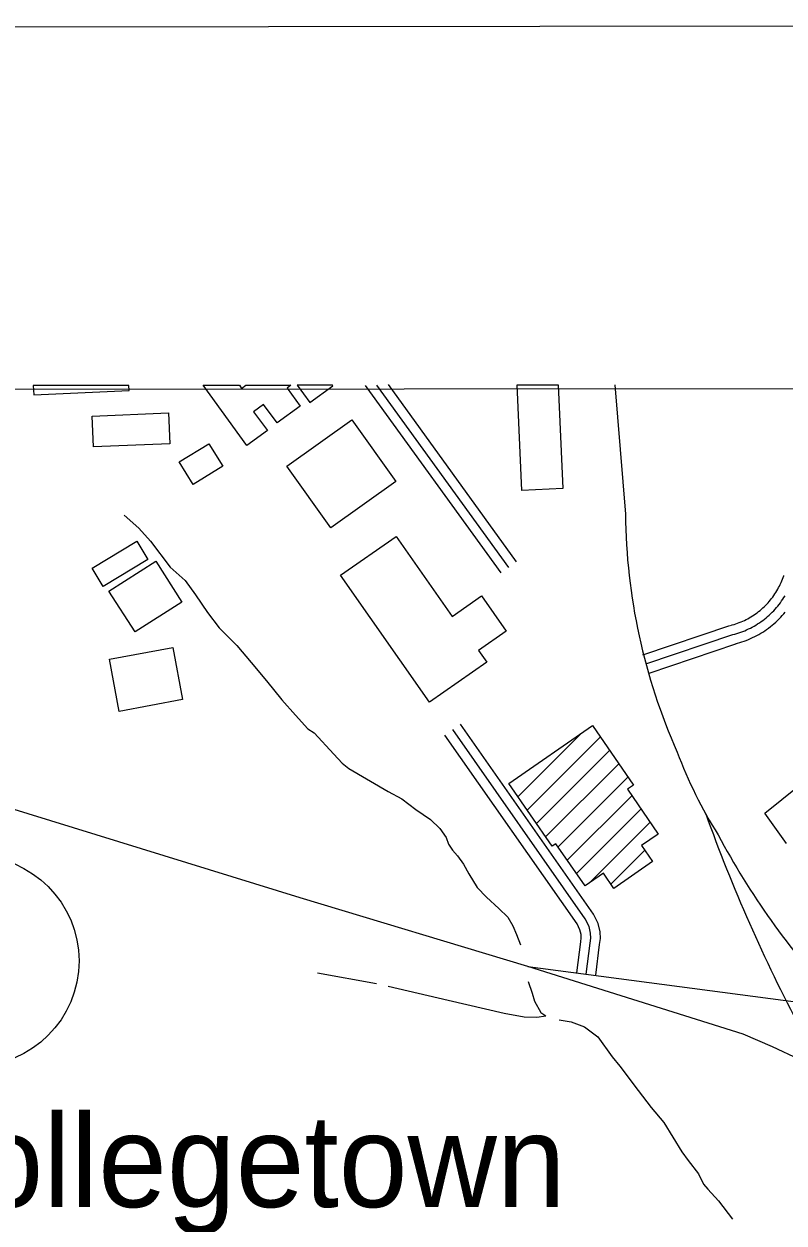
# Model space of a CAD drawing. Extents: x 3297735 to 3335592, y 670436 to 695807.
# Drawn here: x 3329499 to 3330691, y 692716 to 694598 of the extents above; entities that cross this region are included whole.
import ezdxf

# ---------------------------------------------------------------- set-up
doc = ezdxf.new("R2010")
doc.units = 0
for name, color, linetype in [('V-ANNO-SYMB', 7, 'Continuous'), ('V-BLDG-OTLN', 7, 'Continuous'), ('V-GRID-FRAM', 7, 'Continuous'), ('V-ROAD-CNTR', 7, 'Continuous'), ('V-ROAD-IDEN', 7, 'Continuous'), ('V-TOPO-GNAM-IDEN', 7, 'Continuous'), ('V-TOPO-SHOR', 7, 'Continuous')]:
    doc.layers.add(name, color=color, linetype=linetype)

msp = doc.modelspace()

# ---------------------------------------------------------------- linework, layer by layer
at = {"layer": 'V-ANNO-SYMB'}
msp.add_lwpolyline([(3301092, 671647.5), (3334175.2, 671681.1), (3334151.9, 694597.7), (3301068.7, 694564), (3301092, 671647.5)], dxfattribs=at)
at = {"layer": 'V-BLDG-OTLN'}
for p, q in [((3329662.9, 694030.7), (3329513, 694030.5)), ((3329779.3, 694030.8), (3329836.3, 694030.8)), ((3329846.7, 694030.8), (3329917.2, 694030.9)), ((3329982.2, 694031), (3329927.1, 694030.9)), ((3330272, 694031.3), (3330336.2, 694031.3)), ((3330273.3, 693385.2), (3330373.5, 693485.4)), ((3330287.8, 693364.3), (3330402.4, 693478.9)), ((3330302.2, 693343.4), (3330416.9, 693458)), ((3330316.7, 693322.5), (3330431.3, 693437.1)), ((3330336.2, 693306.7), (3330445.8, 693416.2)), ((3330350.7, 693285.8), (3330451.8, 693386.9)), ((3330365.1, 693264.9), (3330466.3, 693366)), ((3330386.2, 693250.6), (3330480.7, 693345.1)), ((3330419.1, 693248.1), (3330472.2, 693301.3))]:
    msp.add_line(p, q, dxfattribs=at)
for points in [[(3329513, 694030.5), (3329513.7, 694015.6), (3329663.3, 694022.5)], [(3329663.3, 694022.5), (3329662.9, 694030.7)], [(3329917.2, 694030.9), (3329911.1, 694026.5), (3329931.6, 693998.3), (3329895.4, 693972), (3329874.4, 694000.8), (3329858.7, 693989.4), (3329880.3, 693959.8), (3329848, 693936.3), (3329779.3, 694030.8)], [(3329836.3, 694030.8), (3329839.9, 694025.9), (3329846.7, 694030.8)], [(3329927.1, 694030.9), (3329946.9, 694003.6), (3329983, 694029.9), (3329982.2, 694031)], [(3330336.2, 694031.3), (3330343.5, 693868.8), (3330279.5, 693865.9), (3330272, 694031.3)], [(3330694.5, 693311.9), (3330660.8, 693359.5), (3330740.6, 693423.8)]]:
    msp.add_lwpolyline(points, dxfattribs=at)
for points in [[(3329727.5, 693939.1), (3329607.3, 693934), (3329605.2, 693982.3), (3329725.4, 693987.4)], [(3330081.8, 693879.8), (3329979.6, 693807.1), (3329910.8, 693903.7), (3330013, 693976.5)], [(3329810.5, 693904), (3329763.9, 693875.3), (3329742.1, 693910.5), (3329788.7, 693939.2)], [(3329605.6, 693743.9), (3329675.7, 693786.2), (3329692.9, 693757.6), (3329622.8, 693715.3)], [(3330134.6, 693533.5), (3329995.2, 693732.8), (3330082.3, 693793.7), (3330170.1, 693668.3), (3330215.9, 693700.3), (3330254.7, 693645), (3330211.4, 693614.7), (3330224.3, 693596.3)], [(3329631.8, 693707.9), (3329705.2, 693754.7), (3329746.1, 693690.7), (3329672.7, 693643.8)], [(3329647.7, 693519.2), (3329632.5, 693601.2), (3329732.1, 693619.6), (3329747.3, 693537.7)], [(3330258.9, 693406.1), (3330390.1, 693496.8), (3330454.6, 693403.6), (3330444.9, 693396.9), (3330493.5, 693326.7), (3330467.2, 693308.5), (3330484.5, 693283.5), (3330423.7, 693241.4), (3330407.3, 693265.1), (3330378.6, 693245.3), (3330332.8, 693311.6), (3330327, 693307.6)]]:
    msp.add_lwpolyline(points, close=True, dxfattribs=at)
at = {"layer": 'V-GRID-FRAM'}
msp.add_lwpolyline([(3301851.4, 693996.5), (3333375, 694028.6), (3333401.5, 675844.1), (3301862, 675812)], close=True, dxfattribs=at)
at = {"layer": 'V-ROAD-CNTR'}
for points in [[(3330288.8, 693119.1), (3329931.5, 693226.5), (3328338.1, 693718.6), (3327832.8, 693884.4), (3327756.4, 693915), (3327586.7, 693992.8), (3327516.1, 694028.5)], [(3330246.8, 693736.3), (3330034.2, 694030.3)], [(3330259, 693745.1), (3330052.2, 694031.1)], [(3330271.1, 693753.8), (3330070.1, 694031.9)], [(3330425.4, 694031.4), (3330441.9, 693828.6)], [(3330606.5, 693654.1), (3330609.5, 693654.9), (3330612.3, 693655.7), (3330615, 693656.6), (3330617.8, 693657.5), (3330620.5, 693658.5), (3330623.2, 693659.6), (3330625.9, 693660.8), (3330628.5, 693662), (3330631.1, 693663.3), (3330633.7, 693664.6), (3330636.2, 693666), (3330638.7, 693667.5), (3330641.2, 693669), (3330643.6, 693670.6), (3330646, 693672.3), (3330648.4, 693674), (3330650.7, 693675.8), (3330653, 693677.6), (3330655.2, 693679.5), (3330657.4, 693681.4), (3330659.5, 693683.4), (3330661.6, 693685.4), (3330663.6, 693687.5), (3330665.6, 693689.6), (3330667.5, 693691.8), (3330669.4, 693694), (3330671.2, 693696.3), (3330672.9, 693698.6), (3330674.6, 693701), (3330676.3, 693703.4), (3330677.8, 693705.8), (3330679.4, 693708.3), (3330680.8, 693710.8), (3330682.2, 693713.3), (3330683.6, 693715.9), (3330684.8, 693718.5), (3330686.1, 693721.2), (3330687.2, 693723.9), (3330688.3, 693726.6), (3330689.3, 693729.3), (3330690.3, 693732.1), (3330690.4, 693732.5)], [(3330610.4, 693639.6), (3330613.6, 693640.4), (3330616.7, 693641.3), (3330619.8, 693642.3), (3330622.9, 693643.4), (3330626, 693644.6), (3330629, 693645.8), (3330632, 693647.1), (3330635, 693648.5), (3330637.9, 693649.9), (3330640.8, 693651.4), (3330643.7, 693653), (3330646.5, 693654.7), (3330649.3, 693656.4), (3330652, 693658.2), (3330654.7, 693660), (3330657.4, 693662), (3330660, 693664), (3330662.5, 693666), (3330665, 693668.1), (3330667.5, 693670.3), (3330669.9, 693672.5), (3330672.2, 693674.8), (3330674.5, 693677.2), (3330676.7, 693679.6), (3330678.9, 693682), (3330681, 693684.5), (3330683, 693687.1), (3330685, 693689.7), (3330686.9, 693692.4), (3330688.7, 693695.1), (3330690.5, 693697.8), (3330692.2, 693700.6)], [(3330614.3, 693625.1), (3330617.6, 693626), (3330621.1, 693627), (3330624.6, 693628.1), (3330628, 693629.3), (3330631.4, 693630.6), (3330634.8, 693632), (3330638.1, 693633.4), (3330641.4, 693634.9), (3330644.7, 693636.5), (3330647.9, 693638.2), (3330651.1, 693640), (3330654.2, 693641.8), (3330657.3, 693643.7), (3330660.4, 693645.7), (3330663.4, 693647.8), (3330666.3, 693649.9), (3330669.2, 693652.2), (3330672.1, 693654.4), (3330674.8, 693656.8), (3330677.6, 693659.2), (3330680.2, 693661.7), (3330682.8, 693664.2), (3330685.4, 693666.8), (3330687.8, 693669.5), (3330690.2, 693672.2), (3330692.6, 693675)], [(3330469.3, 693607.8), (3330605.6, 693653.8)], [(3330474.1, 693593.6), (3330610.4, 693639.6)], [(3330478.9, 693579.4), (3330615.2, 693625.4)], [(3330395.4, 693105.1), (3330401.4, 693153.5), (3330402.8, 693162.6), (3330402.1, 693173.4), (3330399.1, 693186.6), (3330391.8, 693201.1), (3330183.4, 693499.3)], [(3330365.6, 693108.8), (3330371.7, 693157.6), (3330372.6, 693163.9), (3330372.3, 693169.1), (3330370.6, 693176.4), (3330366, 693185.8), (3330158.8, 693482.1)], [(3330380.5, 693107), (3330386.5, 693155.6), (3330387.7, 693163.3), (3330387.2, 693171.2), (3330384.9, 693181.5), (3330378.9, 693193.5), (3330171.1, 693490.7)], [(3330757.4, 692953.3), (3330672.8, 692992.8), (3330626.7, 693012.9), (3330288.8, 693119.1), (3330784.6, 693053.7)]]:
    msp.add_lwpolyline(points, dxfattribs=at)
for centre, radius, start, end in [((3331384.9, 693838.2), 943.1, 180.5856, 203.9521), ((3331213.8, 693715.6), 738.2, 200.642, 211.916), ((3333042.9, 694248.9), 2630.4, 199.7919, 207.8254), ((3331686.6, 693911.9), 1246, 208.0834, 222.6322)]:
    msp.add_arc(centre, radius, start, end, dxfattribs=at)
at = {"layer": 'V-ROAD-IDEN'}
msp.add_circle((3329419.8, 693127.7), 165, dxfattribs=at)
at = {"layer": 'V-TOPO-SHOR'}
msp.add_line((3329959, 693109.1), (3330051.7, 693092.3), dxfattribs=at)
for points in [[(3329655.7, 693827), (3329678.5, 693806.7), (3329696.8, 693786.1), (3329728, 693745.2), (3329751.2, 693724.6), (3329767.4, 693701.8), (3329786.1, 693674.2), (3329804.8, 693650.2), (3329832.2, 693622.5), (3329854.6, 693596.1), (3329879.1, 693567.2), (3329903.2, 693537.4), (3329924.4, 693513.1), (3329943.5, 693492), (3329953.8, 693485.4), (3329984.6, 693452), (3329997.4, 693437.9), (3330008.2, 693429.7), (3330070, 693393.4), (3330091.1, 693381.9), (3330113.1, 693365.4), (3330136.3, 693349.7), (3330150.9, 693335.3), (3330160.8, 693321.2), (3330164.2, 693310.9), (3330170.8, 693301.4), (3330178.3, 693292.7), (3330187.9, 693279.5), (3330196.2, 693264.2), (3330209.5, 693242.7), (3330224, 693227.8), (3330243.5, 693209.7), (3330257.2, 693196.5), (3330265.5, 693182.8), (3330270.9, 693169.2), (3330277.3, 693152.9)], [(3330069.9, 693088.3), (3330164.1, 693065.9), (3330251.8, 693045.9), (3330282.9, 693039.9), (3330303.1, 693039.3), (3330316.8, 693041.7)], [(3330289.1, 693095.2), (3330295.6, 693076.9), (3330299.4, 693064.5), (3330309.3, 693046.7), (3330316.8, 693041.7)], [(3330338.1, 693035.4), (3330357, 693032), (3330377.7, 693024.2), (3330398.4, 693008.5), (3330421.3, 692977.1), (3330432.9, 692962.6), (3330462, 692924.2), (3330482.3, 692897.8), (3330501.9, 692874.2), (3330530.6, 692827.9), (3330540.5, 692814.7), (3330556.3, 692793.6), (3330564.6, 692777.5), (3330571.3, 692769.3), (3330587.9, 692751.1), (3330609.7, 692722.4)]]:
    msp.add_lwpolyline(points, dxfattribs=at)

# ---------------------------------------------------------------- texts
at = {"layer": 'V-TOPO-GNAM-IDEN'}
msp.add_text('Collegetown', height=145, dxfattribs=at).set_placement((3329280.9, 692741.4))

doc.saveas('drawing.dxf')
